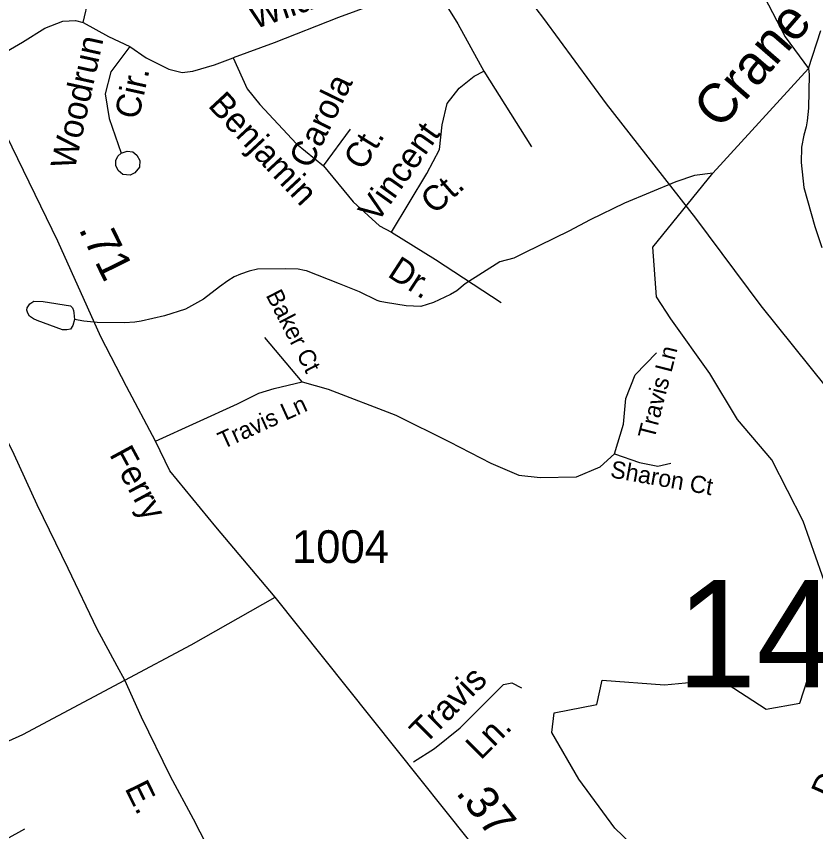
# Model space of a CAD drawing. Extents: x 1473865 to 1648260, y 639067 to 773536.
# Drawn here: x 1568004 to 1571062, y 691748 to 694867 of the extents above; entities that cross this region are included whole.
import ezdxf

# ---------------------------------------------------------------- set-up
doc = ezdxf.new("R2010")
doc.units = 0
for name, color, linetype in [('Exist Hydrographic Creek Single Shore', 7, 'Continuous'), ('Exist Hydrographic Creek Single Shore Label', 7, 'Continuous'), ('Exist Hydrographic Misc Water Feature', 7, 'Continuous'), ('Exist Road Non-System Type 51', 7, 'Continuous'), ('Exist Road Non-System Type 51 Label', 7, 'Continuous'), ('Exist Road Primary US Attributed', 7, 'Continuous'), ('Exist Road Primary US Label', 7, 'Continuous'), ('Exist Road Secondary Mileage Hundredths English Label', 7, 'Continuous'), ('Exist Road Secondary Structure Standard Bridge Number Label', 7, 'Continuous'), ('Exist Road Secondary Type 51 Attributed', 7, 'Continuous'), ('Exist Road Secondary Type 51 Label', 7, 'Continuous'), ('Exist Road Secondary Type 51 Number Label', 7, 'Continuous'), ('Exist Utilities Electrical Transmission Line', 7, 'Continuous')]:
    doc.layers.add(name, color=color, linetype=linetype)

msp = doc.modelspace()

# ---------------------------------------------------------------- linework, layer by layer
at = {"layer": 'Exist Hydrographic Creek Single Shore'}
for points in [[(1571111.3, 692661.1), (1571014.8, 692935.6), (1570893.9, 693171.1), (1570762.8, 693324.8), (1570656.8, 693500.9), (1570507.4, 693709.6), (1570452.8, 693793.8), (1570439.7, 693983.6), (1570668.4, 694267.3), (1571034.2, 694667.5), (1571081.5, 694812.4)], [(1570529.7, 691536.3), (1570294.3, 691762.4), (1570156.4, 691949.7), (1570053.1, 692128.2), (1570062.2, 692203.5), (1570225.1, 692234.5), (1570244.7, 692327.9), (1570483.4, 692309.8), (1570698.6, 692330.2), (1570873, 692216.7), (1571000.9, 692239.9), (1571065.8, 692435.6)]]:
    msp.add_lwpolyline(points, dxfattribs=at)
at = {"layer": 'Exist Hydrographic Misc Water Feature'}
for points in [[(1570865.3, 694944.2), (1570945.7, 694788.3), (1571034.2, 694667.5)], [(1571034.2, 694667.5), (1571037.7, 694643.6), (1571034.9, 694515.7), (1571029.8, 694467.4), (1571025.4, 694443.6), (1571016.8, 694411.8), (1571007.7, 694366.1), (1571006.2, 694307.8), (1571016.5, 694211.6), (1571059.1, 694063), (1571085.5, 693982.1)], [(1570668.4, 694267.3), (1570599.1, 694257.8), (1570526.5, 694233), (1570331, 694151.6), (1570199.2, 694087.8), (1570118.3, 694045.1), (1569948.3, 693961.6), (1569907.9, 693941.9), (1569854, 693927.4), (1569721.7, 693843.9), (1569689.1, 693816.6), (1569664.7, 693803.2), (1569600, 693772.5), (1569575.9, 693764.8), (1569551.7, 693757), (1569495.7, 693759), (1569415.9, 693772.1), (1569396, 693776.6), (1569384.2, 693780.1), (1569316.7, 693812.6), (1569240.2, 693843.8), (1569114.4, 693893.1), (1569106.4, 693894.9), (1569082.5, 693899.5), (1569034.6, 693900.4), (1568926.4, 693900.1), (1568894.3, 693891.8), (1568862, 693880.1), (1568837.8, 693870), (1568813.5, 693855.6), (1568781, 693832.5), (1568719.8, 693784.5), (1568650.9, 693747.3), (1568570.5, 693721.1), (1568481.9, 693700.7), (1568457.8, 693697.1), (1568417.8, 693693.8), (1568313.6, 693695.9), (1568261.8, 693701), (1568226, 693706.7)], [(1568226, 693706.7), (1568219.5, 693684.7), (1568211.2, 693670.1), (1568197.1, 693667.1), (1568181.1, 693667.4), (1568083.8, 693703), (1568070, 693709.9), (1568054.2, 693720), (1568048.3, 693730.8), (1568044.6, 693743.2), (1568044.8, 693752.2), (1568055.1, 693767.6), (1568071.3, 693777.9), (1568107.2, 693776.4), (1568211.1, 693759.5), (1568219, 693751.9), (1568222.6, 693742.1), (1568224.5, 693732.2), (1568226, 693706.7)]]:
    msp.add_lwpolyline(points, dxfattribs=at)
at = {"layer": 'Exist Road Non-System Type 51'}
for points in [[(1568259.6, 694842.8), (1568281, 694935.5), (1568323.2, 695051.1), (1568399.6, 695145.1), (1568460.5, 695224.5), (1568521, 695277.9), (1568754.4, 695421.7)], [(1569596, 694994.8), (1569236.5, 694862), (1568990.4, 694765.4), (1568833.9, 694707.6)], [(1569596, 694994.8), (1569692.6, 694837.9), (1569791.9, 694656.9)], [(1567849.4, 694664.1), (1568027.9, 694768), (1568112.4, 694821.1), (1568182.4, 694847.7), (1568230.6, 694850.1), (1568259.6, 694842.8)], [(1568259.6, 694842.8), (1568356.1, 694789.7), (1568438.2, 694751.1)], [(1568438.2, 694751.1), (1568365.8, 694654.5), (1568344, 694570), (1568358.5, 694475.8), (1568405.2, 694343.8)], [(1568438.2, 694751.1), (1568500.9, 694707.6), (1568587.8, 694664.1), (1568638.4, 694652.1), (1568679.5, 694656.9), (1568761.5, 694681), (1568833.9, 694707.6)], [(1568833.9, 694707.6), (1568887, 694589.3), (1568935.2, 694528.9), (1569075.2, 694379.2), (1569179, 694294.7)], [(1569439.6, 694041.1), (1569574.7, 694265.7), (1569623, 694357.5), (1569632.6, 694451.6), (1569651.9, 694533.7), (1569697.8, 694591.7), (1569755.7, 694637.6), (1569791.9, 694656.9)], [(1569791.9, 694656.9), (1569974.9, 694367)], [(1569179, 694294.7), (1569282.7, 694434.7)], [(1568428, 694351), (1568449.5, 694347.9), (1568465.1, 694335.2), (1568476.1, 694315.2), (1568474.6, 694289.4), (1568457.9, 694267.9), (1568439.9, 694258.9), (1568411.6, 694262.1), (1568392.9, 694277.2), (1568384.9, 694295.8), (1568384.5, 694315.2), (1568392.2, 694331.9), (1568405.2, 694343.8), (1568428, 694351)], [(1569179, 694294.7), (1569292.4, 694157), (1569393.7, 694065.3), (1569439.6, 694041.1)], [(1569439.6, 694041.1), (1569608, 693936.1), (1569858.9, 693771.9)], [(1569097.7, 693469.3), (1568955.2, 693638.1)], [(1570292.6, 693192.8), (1570327.5, 693306.3), (1570336.2, 693405.3), (1570371.1, 693495.5), (1570452.5, 693579.9)], [(1568536.6, 693242.3), (1568850.6, 693384.9), (1568932, 693425.6), (1568990.1, 693443.1), (1569097.7, 693469.3)], [(1569097.7, 693469.3), (1569196.5, 693440.2), (1569455.3, 693341.2), (1569661.7, 693239.4), (1569818.7, 693157.9), (1569926.3, 693111.3), (1570007.7, 693102.6), (1570147.3, 693105.5), (1570237.4, 693143.4), (1570292.6, 693192.8)], [(1570292.6, 693192.8), (1570388.6, 693160.8), (1570458.3, 693146.3), (1570507.8, 693157.9)], [(1569522.9, 692015.2), (1569603.8, 692066), (1569702.4, 692145.1), (1569868.3, 692311.4), (1569900.2, 692317.2), (1569936, 692298.6)], [(1567772.5, 691614.4), (1568036.9, 691759.2)]]:
    msp.add_lwpolyline(points, dxfattribs=at)
at = {"layer": 'Exist Road Primary US Attributed'}
for points in [[(1568419.5, 692327.5), (1568390, 692381.7), (1568312.6, 692523.2), (1568202.8, 692755.3), (1568083.5, 692997.8), (1567995, 693190.6), (1567872.3, 693440.5), (1567707.4, 693753.2), (1567597.4, 693992.6), (1567508.9, 694179.6), (1567459.5, 694335.1), (1567426.4, 694480.3), (1567409.4, 694608.6), (1567392.3, 694749.9), (1567389.6, 694831.5), (1567383.8, 694997.5), (1567372.4, 695187.9), (1567378.9, 695418.8), (1567365.7, 695603.4), (1567324.8, 695851.2)], [(1569588.4, 690122), (1569513.9, 690223.5), (1569305.5, 690537.1), (1569174.3, 690786.3), (1569141.3, 690846.8), (1569056.8, 691030.6), (1569002.7, 691137.5), (1568897, 691359.8), (1568784.9, 691575.9), (1568732.7, 691696.9), (1568681.1, 691796), (1568594.1, 691959.6), (1568482.3, 692185.8), (1568419.5, 692327.5)]]:
    msp.add_lwpolyline(points, dxfattribs=at)
at = {"layer": 'Exist Road Secondary Type 51 Attributed'}
for points in [[(1568994.6, 692645), (1568767.7, 692914.8), (1568591.8, 693128.6), (1568536.6, 693242.3), (1568424.8, 693450.3), (1568326.8, 693641.4), (1568162.5, 694006.4), (1567966.2, 694411.3), (1567849.4, 694664.1), (1567787.8, 694791.3), (1567723, 694927.4), (1567663.4, 695075.7), (1567607.1, 695323.2), (1567574.9, 695449.5), (1567545.1, 695571.9), (1567509.4, 695681.9), (1567455.3, 695785.3), (1567419.8, 695828.8), (1567376.3, 695857.8), (1567324.8, 695851.2)], [(1568419.5, 692327.5), (1568672.2, 692463.5), (1568994.6, 692645)], [(1570196.9, 691138.6), (1568994.6, 692645)], [(1566962, 691777.3), (1567248.5, 691828), (1567652.6, 691950.2), (1568028.5, 692119.5), (1568419.5, 692327.5)]]:
    msp.add_lwpolyline(points, dxfattribs=at)
at = {"layer": 'Exist Utilities Electrical Transmission Line'}
msp.add_lwpolyline([(1571165.5, 693370.3), (1570853, 693759.2), (1570603.9, 694095), (1570261.9, 694532.2), (1570022.6, 694858), (1569786.9, 695165.5), (1569483.1, 695596), (1569220.7, 695988.1), (1568969.5, 696332), (1568863.8, 696489.6), (1568653, 696718.8), (1568377.4, 697031.1), (1568139.4, 697306.6), (1567885.3, 697582.5), (1567761.4, 697728.5), (1567639.3, 697866.2), (1567505.3, 698020.4), (1567357.9, 698192.4), (1567166.8, 698395.4), (1567017.2, 698567.7), (1566911.6, 698741.3), (1566811.9, 698906.8)], dxfattribs=at)

# ---------------------------------------------------------------- texts
at = {"layer": 'Exist Hydrographic Creek Single Shore Label'}
msp.add_text('Crane', height=150, rotation=49.0147, dxfattribs=at).set_placement((1570695.6, 694429.3))
at = {"layer": 'Exist Road Non-System Type 51'}
for s, rotation, p in [('Baker Ct', 297.3495, (1568957.1, 693800)), ('Travis Ln', 75.6416, (1570444.7, 693246.4)), ('Travis Ln', 24.4543, (1568794.4, 693210.6)), ('Sharon Ct', 349.9083, (1570273.5, 693104))]:
    msp.add_text(s, height=65.62, rotation=rotation, dxfattribs=at).set_placement(p)
at = {"layer": 'Exist Road Non-System Type 51 Label'}
for s, rotation, p in [('Wildwood', 18.9698, (1568915.2, 694816.6)), ('Woodrun', 77.5496, (1568226.8, 694276.8)), ('Cir.', 77.5496, (1568471.4, 694468.9)), ('Carola', 63.9934, (1569128.6, 694279.1)), ('Benjamin', 312.9446, (1568733.9, 694523.1)), ('Vincent', 54.6274, (1569383.3, 694072)), ('Ct.', 58.5678, (1569331, 694272.6)), ('Ct.', 41.2253, (1569602.9, 694105.9)), ('Dr.', 326.9586, (1569419.8, 693874.2)), ('Travis', 45.0843, (1569566.9, 692078.9)), ('Ln.', 45.0843, (1569780.7, 692019.3)), ('Dr.', 65.8662, (1571127.7, 691866.6))]:
    msp.add_text(s, height=95, rotation=rotation, dxfattribs=at).set_placement(p)
at = {"layer": 'Exist Road Primary US Label'}
msp.add_text('E.', height=95, rotation=296.3205, dxfattribs=at).set_placement((1568417.3, 691914.3))
at = {"layer": 'Exist Road Secondary Mileage Hundredths English Label'}
for s, rotation, p in [('.71', 296.2436, (1568240.5, 694053.6)), ('.37', 308.1018, (1569682.6, 691896.5))]:
    msp.add_text(s, height=125, rotation=rotation, dxfattribs=at).set_placement(p)
at = {"layer": 'Exist Road Secondary Structure Standard Bridge Number Label'}
msp.add_text('146', height=410.1, dxfattribs=at).set_placement((1570530.3, 692300.9))
at = {"layer": 'Exist Road Secondary Type 51 Label'}
msp.add_text('Ferry', height=95, rotation=298.3884, dxfattribs=at).set_placement((1568358.1, 693191.5))
at = {"layer": 'Exist Road Secondary Type 51 Number Label'}
msp.add_text('1004', height=125, dxfattribs=at).set_placement((1569058.2, 692776.1))

doc.saveas('drawing.dxf')
